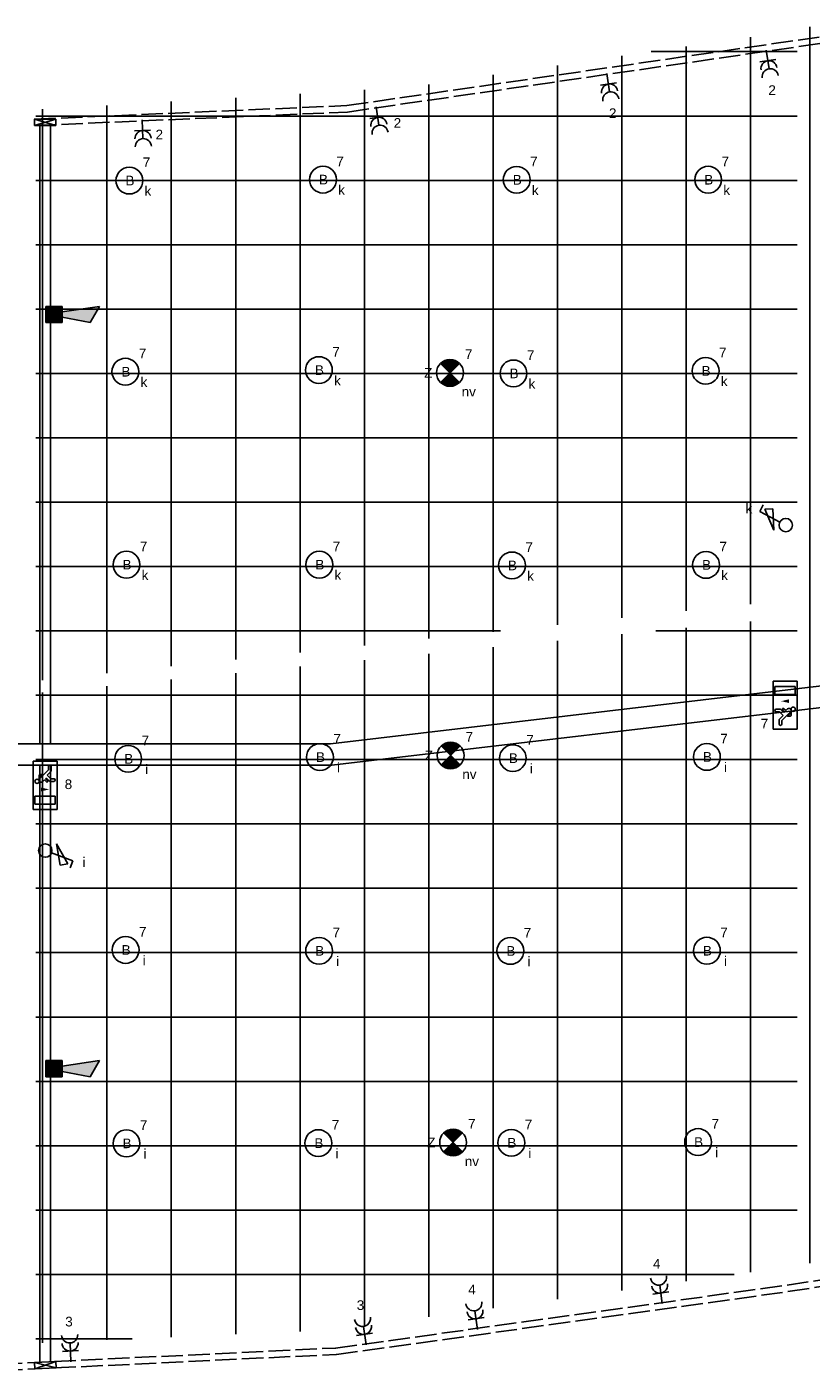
# Model space of a CAD drawing. Extents: x -156717 to 425753, y -51191 to 363295.
# Tile 452 of 502: x 307780 to 315091, y 109544 to 122094. Entities that reach past the tile are written whole.
import ezdxf
from ezdxf.enums import TextEntityAlignment as Align

# ---------------------------------------------------------------- set-up
doc = ezdxf.new("R2010")
doc.units = 0
doc.header["$LTSCALE"] = 50
doc.linetypes.add('E_GOOT2', pattern=[2000, 1000, 1000])
doc.linetypes.add('E_GOOT3', pattern=[5, 4, -1])
doc.layers.get('0').update_dxf_attribs({"linetype": 'CONTINUOUS'})
for name, color, linetype in [('1234567', 3, 'CONTINUOUS'), ('45 Plafond 2D arcering', 7, 'CONTINUOUS'), ('EL6131--_KG', 2, 'CONTINUOUS'), ('EL6131--_WG', 2, 'CONTINUOUS'), ('EL6222--', 3, 'CONTINUOUS'), ('EL6311--', 3, 'CONTINUOUS'), ('EL6350--', 3, 'CONTINUOUS'), ('EL6511--', 3, 'CONTINUOUS'), ('EM6131--', 1, 'CONTINUOUS')]:
    doc.layers.add(name, color=color, linetype=linetype)
doc.styles.add('BURO-018', font='ARIAL.TTF', dxfattribs={"height": 63})
pattern_1 = [(0, (-133073.85, 78063.24), (0, 600), []), (90, (-133073.85, 78063.24), (-600, 0), [])]

# ---------------------------------------------------------------- blocks, each defined once
blk = doc.blocks.new('1115B3')
at = {"color": 0, "linetype": 'Continuous'}
blk.add_circle((0, 3.5), 2.5, dxfattribs=at)
at = {"color": 0, "linetype": 'Continuous', "style": 'BURO-018'}
for tag, p in [('E_GKAST', (0, 11.5)), ('E_GROEP', (0, 8.5)), ('E_SGROEP', (4.5, 8.5)), ('E_ARMCODE', (0, 3.5)), ('E_SLET', (4.5, 2.5))]:
    blk.add_attdef(tag, text='', height=1.8, dxfattribs=at).set_placement(p, align=Align.MIDDLE)
blk = doc.blocks.new('E00028')
at = {"color": 0, "linetype": 'Continuous'}
for p, q in [((1.5, 11), (-1.5, 9.27)), ((1.5, 11), (0.5, 4)), ((-0.5, 4), (-1.5, 9.27)), ((-1.5, 4), (-1.5, 1)), ((1.5, 4), (-1.5, 4)), ((1.5, 1), (1.5, 4)), ((-1.5, 1), (1.5, 1))]:
    blk.add_line(p, q, dxfattribs=at)
for points in [[(-1.5, 9.27), (1.5, 11), (-0.5, 4), (0.5, 4)], [(-1.5, 4), (1.5, 4), (-1.5, 1), (1.5, 1)]]:
    blk.add_solid(points, dxfattribs=at)
at = {"color": 0, "linetype": 'Continuous', "style": 'BURO-018'}
blk.add_attdef('E_TEXT1', text='', height=1.8, dxfattribs=at).set_placement((0, 13.5), align=Align.MIDDLE)
at = {"color": 0, "linetype": 'Continuous', "style": 'BURO-018', "flags": 1}
blk.add_attdef('E_MATCODE', (0, 0), '', height=1.8, dxfattribs=at)
blk = doc.blocks.new('111304A')
at = {"color": 0, "linetype": 'Continuous'}
for p, q in [((-1.5, 3), (1.5, 3)), ((0, 1), (0, 4.5))]:
    blk.add_line(p, q, dxfattribs=at)
for centre in [(0, 6), (0, 4.5)]:
    blk.add_arc(centre, 1.5, 180, 0, dxfattribs=at)
at = {"color": 0, "linetype": 'Continuous', "style": 'BURO-018'}
for tag, p in [('E_GKAST', (0, 11.5)), ('E_GROEP', (0, 8.5)), ('E_SGROEP', (4.5, 8.5))]:
    blk.add_attdef(tag, text='', height=1.8, dxfattribs=at).set_placement(p, align=Align.MIDDLE)
at = {"color": 0, "linetype": 'Continuous', "style": 'BURO-018', "flags": 1}
for tag, p in [('E_VERMCODE', (13, 8.5)), ('E_MATCODE', (0, 0))]:
    blk.add_attdef(tag, text='', height=1.8, dxfattribs=at).set_placement(p, align=Align.MIDDLE)
blk = doc.blocks.new('E00112')
at = {"color": 0, "linetype": 'Continuous'}
for p, q in [((0, 1), (-1, 1)), ((-1, 1), (-1, 0)), ((-1, 0), (0, 1)), ((-1, 1), (0, 0)), ((0, 0), (0, 1)), ((-1, 0), (0, 0))]:
    blk.add_line(p, q, dxfattribs=at)
blk = doc.blocks.new('1115C2J')
at = {"color": 0, "linetype": 'Continuous'}
for p, q in [((-4.5, 5.5), (4.5, 5.5)), ((-4.5, 1), (-4.5, 5.5)), ((2, 5.15), (3.5, 5.15)), ((2, 1.35), (2, 5.15)), ((3.5, 5.15), (3.5, 1.35)), ((4.5, 1), (4.5, 5.5)), ((-2.68, 4.35), (-3.52, 4.35)), ((-2.88, 3.87), (-3.52, 3.87)), ((-1.27, 2.26), (-2.88, 3.87)), ((-1.94, 3.61), (-2.68, 4.35)), ((-1.94, 2.93), (-2.04, 2.83)), ((-2.04, 2.83), (-2.04, 2.34)), ((-1.24, 4.31), (-1.94, 3.61)), ((-1.71, 2.7), (-1.72, 2.7)), ((-1.72, 2.7), (-1.72, 2.46)), ((-1.37, 3.5), (-0.76, 4.11)), ((-1.23, 3.35), (-1.37, 3.5)), ((-1.24, 4.31), (-1.24, 4.91)), ((-0.87, 3.71), (-1.23, 3.35)), ((-0.65, 3.49), (-1.01, 3.13)), ((-0.71, 2.83), (-1.01, 3.13)), ((-0.76, 4.11), (-0.76, 4.91)), ((4.5, 1), (-4.5, 1)), ((-0.99, 2.14), (-1.84, 2.14)), ((-1.47, 2.46), (-1.72, 2.46)), ((2, 1.35), (3.5, 1.35))]:
    blk.add_line(p, q, dxfattribs=at)
blk.add_lwpolyline([(0.75, 4, 0, 0.7, 0), (0.75, 2.5, 0.7, 0.7, 0)], format="xyseb", dxfattribs=at)
blk.add_circle((-0.76, 1.75), 0.4, dxfattribs=at)
for centre, radius, start, end in [((-1, 4.91), 0.24, 0, 180), ((-3.52, 4.11), 0.24, 90, 270), ((-0.99, 2.54), 0.4, 225, 45), ((-0.76, 3.6), 0.16, 315, 135), ((-1.84, 2.34), 0.2, 180, 270)]:
    blk.add_arc(centre, radius, start, end, dxfattribs=at)
at = {"color": 0, "linetype": 'Continuous', "style": 'BURO-018'}
for tag, p in [('E_GKAST', (0, 15.17)), ('E_GROEP', (0, 12.17)), ('E_SGROEP', (4.5, 12.17)), ('E_ARMCODE', (0, 8))]:
    blk.add_attdef(tag, text='', height=1.8, dxfattribs=at).set_placement(p, align=Align.MIDDLE)
blk = doc.blocks.new('E00018')
at = {"color": 0, "linetype": 'Continuous'}
for p, q in [((-1.77, -1.77), (1.77, 1.77)), ((1.77, -1.77), (-1.77, 1.77))]:
    blk.add_line(p, q, dxfattribs=at)
at = {"color": 0, "linetype": 'Continuous', "const_width": 2.5}
for points in [[(-0.88, 0.88, -0.198912), (0, 1.25, -0.198912), (0.88, 0.88, -1)], [(-0.88, -0.88, 0.198912), (0, -1.25, 0.198912), (0.88, -0.88, 1)]]:
    blk.add_lwpolyline(points, format="xyb", dxfattribs=at)
blk = doc.blocks.new('1115B3A-NO1')
at = {"color": 0, "linetype": 'Continuous'}
blk.add_circle((0, 0), 2.5, dxfattribs=at)
at = {"color": 0, "zscale": 50}
blk.add_blockref('E00018', (0, 0), dxfattribs=at)
at = {"color": 0, "linetype": 'Continuous', "style": 'BURO-018'}
for tag, p in [('E_GKAST', (0, 8)), ('E_GROEP', (0, 5)), ('E_SGROEP', (4.5, 5)), ('E_ARMCODE', (0, 0)), ('E_SLET', (4.5, -1))]:
    blk.add_attdef(tag, text='', height=1.8, dxfattribs=at).set_placement(p, align=Align.MIDDLE)
blk = doc.blocks.new('111408')
at = {"color": 0, "linetype": 'Continuous'}
for p, q in [((3.15, 6), (-0.85, 4.5)), ((3.15, 4.5), (3.15, 6)), ((-0.85, 4.5), (3.15, 4.5))]:
    blk.add_line(p, q, dxfattribs=at)
blk = doc.blocks.new('1114A1-TH1')
at = {"color": 0, "linetype": 'Continuous'}
for p, q in [((0.62, 3.33), (2.74, 7)), ((2.74, 7), (3.95, 6.3))]:
    blk.add_line(p, q, dxfattribs=at)
blk.add_circle((0, 2.25), 1.25, dxfattribs=at)
at = {"color": 0, "zscale": 50}
blk.add_blockref('111408', (0, 0), dxfattribs=at)
at = {"color": 0, "linetype": 'Continuous', "style": 'BURO-018'}
for tag, p in [('E_SLET1', (3.36, 9)), ('E_GROEP', (0, 0)), ('E_GKAST', (0, 0))]:
    blk.add_attdef(tag, text='', height=1.8, dxfattribs=at).set_placement(p, align=Align.MIDDLE)
at = {"color": 0, "linetype": 'Continuous', "style": 'BURO-018', "flags": 1}
for tag in ['E_MATCODE', 'E_SGROEP']:
    blk.add_attdef(tag, text='', height=1.8, dxfattribs=at).set_placement((0, 0), align=Align.MIDDLE)
blk = doc.blocks.new('ntysd')
at = {"layer": '45 Plafond 2D arcering', "linetype": 'Continuous'}
h = blk.add_hatch(dxfattribs=at)
h.set_pattern_fill('RASTER_600_0002', color=256, style=0, pattern_type=2)
h.set_pattern_definition(pattern_1)
h.paths.add_polyline_path([(-130153, 84004), (-133629, 83796), (-133629, 78471), (-126531, 79234), (-126531, 84537)], flags=0)
h = blk.add_hatch(dxfattribs=at)
h.set_pattern_fill('RASTER_600_0002', color=256, style=0, pattern_type=2)
h.set_pattern_definition(pattern_1)
h.paths.add_polyline_path([(-126531, 79069), (-133629, 78356), (-133629, 72297), (-130855, 72420), (-128360, 72761), (-126531, 73020)], flags=0)
blk = doc.blocks.new('ERQYYY')
at = {"layer": '1234567'}
for p, q in [((263395, 84089), (263395, 83379)), ((263395, 83379), (263395, 81695)), ((263395, 81695), (263395, 80010)), ((263395, 80010), (263395, 78325)), ((263395, 78325), (263395, 76641)), ((263395, 76641), (263395, 74956)), ((263395, 74956), (263395, 73271)), ((263395, 72563), (263395, 73273))]:
    blk.add_line(p, q, dxfattribs=at)
at = {"layer": 'EL6131--_KG', "linetype": 'E_GOOT2'}
for p, q in [((256216, 77407, 3000), (256216, 83170, 3000)), ((256316, 77407, 3000), (256316, 83170, 3000)), ((258924, 77407, 3000), (270552, 78778, 3000)), ((258936, 77207, 3000), (270563, 78578, 3000)), ((252019, 77407, 3000), (258924, 77407, 3000)), ((252015, 77207, 3000), (258936, 77207, 3000)), ((256216, 77207, 3000), (256216, 71641, 3000)), ((256316, 77207, 3000), (256316, 71646, 3000))]:
    blk.add_line(p, q, dxfattribs=at)
at = {"layer": 'EL6131--_WG', "color": 1, "linetype": 'E_GOOT3'}
for p, q in [((259078, 83356, 3000), (263794, 84040, 3000)), ((259084, 83296, 3000), (263803, 83980, 3000)), ((256163, 83229, 3000), (259078, 83356, 3000)), ((256166, 83170, 3000), (259084, 83296, 3000)), ((263182, 72359, 3000), (269534, 73327, 3000)), ((263190, 72299, 3000), (269544, 73267, 3000)), ((258972, 71772, 3000), (263182, 72359, 3000)), ((258980, 71712, 3000), (263190, 72299, 3000)), ((255352, 71599, 3000), (258975, 71773, 3000)), ((255353, 71539, 3000), (258978, 71713, 3000))]:
    blk.add_line(p, q, dxfattribs=at)
at = {"layer": 'EL6131--_WG', "color": 1, "yscale": 200, "zscale": 60}
for p, xscale, rotation in [((256166, 83170, 3000), 60, 270), ((256169, 71579), 59.99999999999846, 272.7213133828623)]:
    blk.add_blockref('E00112', p, dxfattribs=dict(at, xscale=xscale, rotation=rotation))
at = {"layer": 'EL6222--', "color": 1}
ref = blk.add_blockref('111304A', (262981, 83922), dxfattribs=dict(at, xscale=49.99999999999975, yscale=49.99999999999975, zscale=49.99999999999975, rotation=188.2499147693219))
ref.add_attrib('E_GROEP', '2', dxfattribs={"layer": '0', "color": 1, "linetype": 'Continuous', "height": 90, "style": 'BURO-018'}).set_placement((263042, 83501), align=Align.MIDDLE)
ref = blk.add_blockref('111304A', (261495, 83706), dxfattribs=dict(at, xscale=50.00000000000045, yscale=50.00000000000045, zscale=50.00000000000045, rotation=188.2498959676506))
ref.add_attrib('E_GROEP', '2', dxfattribs={"layer": '0', "color": 1, "linetype": 'Continuous', "height": 90, "style": 'BURO-018'}).set_placement((261556, 83286), align=Align.MIDDLE)
ref = blk.add_blockref('111304A', (259344, 83395), dxfattribs=dict(at, xscale=50.00000000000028, yscale=50.00000000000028, zscale=50.00000000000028, rotation=188.2499289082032))
ref.add_attrib('E_GROEP', '2', dxfattribs={"layer": '0', "color": 1, "linetype": 'Continuous', "height": 90, "style": 'BURO-018'}).set_placement((259549, 83195), align=Align.MIDDLE)
ref = blk.add_blockref('111304A', (257167, 83273), dxfattribs=dict(at, xscale=49.99999999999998, yscale=49.99999999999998, zscale=49.99999999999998, rotation=182.4884425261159))
ref.add_attrib('E_GROEP', '2', dxfattribs={"layer": '0', "color": 1, "linetype": 'Continuous', "height": 90, "style": 'BURO-018'}).set_placement((257329, 83087), align=Align.MIDDLE)
ref = blk.add_blockref('111304A', (262025, 72137), dxfattribs=dict(at, xscale=50.00000000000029, yscale=50.00000000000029, zscale=50.00000000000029, rotation=7.936111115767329))
ref.add_attrib('E_GROEP', '4', dxfattribs={"layer": '0', "color": 1, "linetype": 'Continuous', "height": 90, "style": 'BURO-018'}).set_placement((261966, 72558), align=Align.MIDDLE)
ref = blk.add_blockref('111304A', (260303, 71897), dxfattribs=dict(at, xscale=49.99999999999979, yscale=49.99999999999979, zscale=49.99999999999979, rotation=7.936428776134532))
ref.add_attrib('E_GROEP', '4', dxfattribs={"layer": '0', "color": 1, "linetype": 'Continuous', "height": 90, "style": 'BURO-018'}).set_placement((260244, 72318), align=Align.MIDDLE)
ref = blk.add_blockref('111304A', (259264, 71752), dxfattribs=dict(at, xscale=50.00000000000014, yscale=50.00000000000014, zscale=50.00000000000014, rotation=7.936318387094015))
ref.add_attrib('E_GROEP', '3', dxfattribs={"layer": '0', "color": 1, "linetype": 'Continuous', "height": 90, "style": 'BURO-018'}).set_placement((259205, 72173), align=Align.MIDDLE)
ref = blk.add_blockref('111304A', (256508, 71595), dxfattribs=dict(at, xscale=50.00000000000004, yscale=50.00000000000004, zscale=50.00000000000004, rotation=2.747255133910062))
ref.add_attrib('E_GROEP', '3', dxfattribs={"layer": '0', "color": 1, "linetype": 'Continuous', "height": 90, "style": 'BURO-018'}).set_placement((256487, 72019), align=Align.MIDDLE)
at = {"layer": 'EL6311--'}
ref = blk.add_blockref('1115B3', (256875, 82657), dxfattribs=dict(at, xscale=50, yscale=50, zscale=50, rotation=270))
ref.add_attrib('E_ARMCODE', 'B', dxfattribs={"layer": '0', "color": 1, "linetype": 'Continuous', "height": 90, "style": 'BURO-018'}).set_placement((257055, 82657), align=Align.MIDDLE)
ref.add_attrib('E_SLET', 'k', dxfattribs={"layer": '0', "color": 1, "linetype": 'Continuous', "height": 90, "style": 'BURO-018'}).set_placement((257223, 82563), align=Align.MIDDLE)
ref.add_attrib('E_GROEP', '7', dxfattribs={"layer": '0', "color": 1, "linetype": 'Continuous', "height": 90, "style": 'BURO-018'}).set_placement((257210, 82827), align=Align.MIDDLE)
ref = blk.add_blockref('1115B3', (258680, 82666), dxfattribs=dict(at, xscale=50, yscale=50, zscale=50, rotation=270))
ref.add_attrib('E_ARMCODE', 'B', dxfattribs={"layer": '0', "color": 1, "linetype": 'Continuous', "height": 90, "style": 'BURO-018'}).set_placement((258860, 82666), align=Align.MIDDLE)
ref.add_attrib('E_SLET', 'k', dxfattribs={"layer": '0', "color": 1, "linetype": 'Continuous', "height": 90, "style": 'BURO-018'}).set_placement((259028, 82572), align=Align.MIDDLE)
ref.add_attrib('E_GROEP', '7', dxfattribs={"layer": '0', "color": 1, "linetype": 'Continuous', "height": 90, "style": 'BURO-018'}).set_placement((259015, 82836), align=Align.MIDDLE)
ref = blk.add_blockref('1115B3', (260486, 82664), dxfattribs=dict(at, xscale=50, yscale=50, zscale=50, rotation=270))
ref.add_attrib('E_ARMCODE', 'B', dxfattribs={"layer": '0', "color": 1, "linetype": 'Continuous', "height": 90, "style": 'BURO-018'}).set_placement((260666, 82664), align=Align.MIDDLE)
ref.add_attrib('E_SLET', 'k', dxfattribs={"layer": '0', "color": 1, "linetype": 'Continuous', "height": 90, "style": 'BURO-018'}).set_placement((260834, 82569), align=Align.MIDDLE)
ref.add_attrib('E_GROEP', '7', dxfattribs={"layer": '0', "color": 1, "linetype": 'Continuous', "height": 90, "style": 'BURO-018'}).set_placement((260821, 82834), align=Align.MIDDLE)
ref = blk.add_blockref('1115B3', (262271, 82665), dxfattribs=dict(at, xscale=50, yscale=50, zscale=50, rotation=270))
ref.add_attrib('E_ARMCODE', 'B', dxfattribs={"layer": '0', "color": 1, "linetype": 'Continuous', "height": 90, "style": 'BURO-018'}).set_placement((262451, 82665), align=Align.MIDDLE)
ref.add_attrib('E_SLET', 'k', dxfattribs={"layer": '0', "color": 1, "linetype": 'Continuous', "height": 90, "style": 'BURO-018'}).set_placement((262619, 82570), align=Align.MIDDLE)
ref.add_attrib('E_GROEP', '7', dxfattribs={"layer": '0', "color": 1, "linetype": 'Continuous', "height": 90, "style": 'BURO-018'}).set_placement((262606, 82835), align=Align.MIDDLE)
ref = blk.add_blockref('1115B3', (256838, 80875, 3000), dxfattribs=dict(at, xscale=50, yscale=50, zscale=50, rotation=270))
ref.add_attrib('E_ARMCODE', 'B', dxfattribs={"layer": '0', "color": 1, "linetype": 'Continuous', "height": 90, "style": 'BURO-018'}).set_placement((257018, 80875, 3000), align=Align.MIDDLE)
ref.add_attrib('E_SLET', 'k', dxfattribs={"layer": '0', "color": 1, "linetype": 'Continuous', "height": 90, "style": 'BURO-018'}).set_placement((257186, 80781, 3000), align=Align.MIDDLE)
ref.add_attrib('E_GROEP', '7', dxfattribs={"layer": '0', "color": 1, "linetype": 'Continuous', "height": 90, "style": 'BURO-018'}).set_placement((257173, 81045, 3000), align=Align.MIDDLE)
ref = blk.add_blockref('1115B3', (258642, 80890), dxfattribs=dict(at, xscale=50, yscale=50, zscale=50, rotation=270))
ref.add_attrib('E_ARMCODE', 'B', dxfattribs={"layer": '0', "color": 1, "linetype": 'Continuous', "height": 90, "style": 'BURO-018'}).set_placement((258822, 80890), align=Align.MIDDLE)
ref.add_attrib('E_SLET', 'k', dxfattribs={"layer": '0', "color": 1, "linetype": 'Continuous', "height": 90, "style": 'BURO-018'}).set_placement((258990, 80795), align=Align.MIDDLE)
ref.add_attrib('E_GROEP', '7', dxfattribs={"layer": '0', "color": 1, "linetype": 'Continuous', "height": 90, "style": 'BURO-018'}).set_placement((258977, 81060), align=Align.MIDDLE)
ref = blk.add_blockref('1115B3', (260456, 80859), dxfattribs=dict(at, xscale=50, yscale=50, zscale=50, rotation=270))
ref.add_attrib('E_ARMCODE', 'B', dxfattribs={"layer": '0', "color": 1, "linetype": 'Continuous', "height": 90, "style": 'BURO-018'}).set_placement((260636, 80859), align=Align.MIDDLE)
ref.add_attrib('E_SLET', 'k', dxfattribs={"layer": '0', "color": 1, "linetype": 'Continuous', "height": 90, "style": 'BURO-018'}).set_placement((260803, 80765), align=Align.MIDDLE)
ref.add_attrib('E_GROEP', '7', dxfattribs={"layer": '0', "color": 1, "linetype": 'Continuous', "height": 90, "style": 'BURO-018'}).set_placement((260791, 81029), align=Align.MIDDLE)
ref = blk.add_blockref('1115B3', (262247, 80883), dxfattribs=dict(at, xscale=50, yscale=50, zscale=50, rotation=270))
ref.add_attrib('E_ARMCODE', 'B', dxfattribs={"layer": '0', "color": 1, "linetype": 'Continuous', "height": 90, "style": 'BURO-018'}).set_placement((262427, 80883), align=Align.MIDDLE)
ref.add_attrib('E_SLET', 'k', dxfattribs={"layer": '0', "color": 1, "linetype": 'Continuous', "height": 90, "style": 'BURO-018'}).set_placement((262595, 80789), align=Align.MIDDLE)
ref.add_attrib('E_GROEP', '7', dxfattribs={"layer": '0', "color": 1, "linetype": 'Continuous', "height": 90, "style": 'BURO-018'}).set_placement((262582, 81053), align=Align.MIDDLE)
ref = blk.add_blockref('1114A1-TH1', (263282, 79450), dxfattribs=dict(at, xscale=49.99999999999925, yscale=49.99999999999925, zscale=49.99999999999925, rotation=92.4884463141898))
ref.add_attrib('E_SLET1', 'k', dxfattribs={"layer": '0', "color": 1, "linetype": 'Continuous', "height": 90, "style": 'BURO-018'}).set_placement((262826, 79602), align=Align.MIDDLE)
ref = blk.add_blockref('1115B3', (256848, 79076), dxfattribs=dict(at, xscale=50, yscale=50, zscale=50, rotation=270))
ref.add_attrib('E_ARMCODE', 'B', dxfattribs={"layer": '0', "color": 1, "linetype": 'Continuous', "height": 90, "style": 'BURO-018'}).set_placement((257028, 79076), align=Align.MIDDLE)
ref.add_attrib('E_SLET', 'k', dxfattribs={"layer": '0', "color": 1, "linetype": 'Continuous', "height": 90, "style": 'BURO-018'}).set_placement((257196, 78981), align=Align.MIDDLE)
ref.add_attrib('E_GROEP', '7', dxfattribs={"layer": '0', "color": 1, "linetype": 'Continuous', "height": 90, "style": 'BURO-018'}).set_placement((257183, 79246), align=Align.MIDDLE)
ref = blk.add_blockref('1115B3', (258646, 79076), dxfattribs=dict(at, xscale=50, yscale=50, zscale=50, rotation=270))
ref.add_attrib('E_ARMCODE', 'B', dxfattribs={"layer": '0', "color": 1, "linetype": 'Continuous', "height": 90, "style": 'BURO-018'}).set_placement((258826, 79076), align=Align.MIDDLE)
ref.add_attrib('E_SLET', 'k', dxfattribs={"layer": '0', "color": 1, "linetype": 'Continuous', "height": 90, "style": 'BURO-018'}).set_placement((258994, 78982), align=Align.MIDDLE)
ref.add_attrib('E_GROEP', '7', dxfattribs={"layer": '0', "color": 1, "linetype": 'Continuous', "height": 90, "style": 'BURO-018'}).set_placement((258981, 79246), align=Align.MIDDLE)
ref = blk.add_blockref('1115B3', (260442, 79069), dxfattribs=dict(at, xscale=50, yscale=50, zscale=50, rotation=270))
ref.add_attrib('E_ARMCODE', 'B', dxfattribs={"layer": '0', "color": 1, "linetype": 'Continuous', "height": 90, "style": 'BURO-018'}).set_placement((260622, 79069), align=Align.MIDDLE)
ref.add_attrib('E_SLET', 'k', dxfattribs={"layer": '0', "color": 1, "linetype": 'Continuous', "height": 90, "style": 'BURO-018'}).set_placement((260790, 78974), align=Align.MIDDLE)
ref.add_attrib('E_GROEP', '7', dxfattribs={"layer": '0', "color": 1, "linetype": 'Continuous', "height": 90, "style": 'BURO-018'}).set_placement((260777, 79239), align=Align.MIDDLE)
ref = blk.add_blockref('1115B3', (262251, 79074), dxfattribs=dict(at, xscale=50, yscale=50, zscale=50, rotation=270))
ref.add_attrib('E_ARMCODE', 'B', dxfattribs={"layer": '0', "color": 1, "linetype": 'Continuous', "height": 90, "style": 'BURO-018'}).set_placement((262431, 79074), align=Align.MIDDLE)
ref.add_attrib('E_SLET', 'k', dxfattribs={"layer": '0', "color": 1, "linetype": 'Continuous', "height": 90, "style": 'BURO-018'}).set_placement((262599, 78979), align=Align.MIDDLE)
ref.add_attrib('E_GROEP', '7', dxfattribs={"layer": '0', "color": 1, "linetype": 'Continuous', "height": 90, "style": 'BURO-018'}).set_placement((262586, 79244), align=Align.MIDDLE)
ref = blk.add_blockref('1115B3', (256864, 77266), dxfattribs=dict(at, xscale=50, yscale=50, zscale=50, rotation=270))
ref.add_attrib('E_ARMCODE', 'B', dxfattribs={"layer": '0', "color": 1, "linetype": 'Continuous', "height": 90, "style": 'BURO-018'}).set_placement((257044, 77266), align=Align.MIDDLE)
ref.add_attrib('E_SLET', 'i', dxfattribs={"layer": '0', "color": 1, "linetype": 'Continuous', "height": 90, "style": 'BURO-018'}).set_placement((257212, 77171), align=Align.MIDDLE)
ref.add_attrib('E_GROEP', '7', dxfattribs={"layer": '0', "color": 1, "linetype": 'Continuous', "height": 90, "style": 'BURO-018'}).set_placement((257199, 77436), align=Align.MIDDLE)
ref = blk.add_blockref('1115B3', (258652, 77282), dxfattribs=dict(at, xscale=50, yscale=50, zscale=50, rotation=270))
ref.add_attrib('E_ARMCODE', 'B', dxfattribs={"layer": '0', "color": 1, "linetype": 'Continuous', "height": 90, "style": 'BURO-018'}).set_placement((258832, 77282), align=Align.MIDDLE)
ref.add_attrib('E_SLET', 'i', dxfattribs={"layer": '0', "color": 1, "linetype": 'Continuous', "height": 90, "style": 'BURO-018'}).set_placement((259000, 77187), align=Align.MIDDLE)
ref.add_attrib('E_GROEP', '7', dxfattribs={"layer": '0', "color": 1, "linetype": 'Continuous', "height": 90, "style": 'BURO-018'}).set_placement((258987, 77452), align=Align.MIDDLE)
ref = blk.add_blockref('1115B3', (260450, 77272), dxfattribs=dict(at, xscale=50, yscale=50, zscale=50, rotation=270))
ref.add_attrib('E_ARMCODE', 'B', dxfattribs={"layer": '0', "color": 1, "linetype": 'Continuous', "height": 90, "style": 'BURO-018'}).set_placement((260630, 77272), align=Align.MIDDLE)
ref.add_attrib('E_SLET', 'i', dxfattribs={"layer": '0', "color": 1, "linetype": 'Continuous', "height": 90, "style": 'BURO-018'}).set_placement((260798, 77177), align=Align.MIDDLE)
ref.add_attrib('E_GROEP', '7', dxfattribs={"layer": '0', "color": 1, "linetype": 'Continuous', "height": 90, "style": 'BURO-018'}).set_placement((260785, 77442), align=Align.MIDDLE)
ref = blk.add_blockref('1115B3', (262259, 77284), dxfattribs=dict(at, xscale=50, yscale=50, zscale=50, rotation=270))
ref.add_attrib('E_ARMCODE', 'B', dxfattribs={"layer": '0', "color": 1, "linetype": 'Continuous', "height": 90, "style": 'BURO-018'}).set_placement((262439, 77284), align=Align.MIDDLE)
ref.add_attrib('E_SLET', 'i', dxfattribs={"layer": '0', "color": 1, "linetype": 'Continuous', "height": 90, "style": 'BURO-018'}).set_placement((262607, 77190), align=Align.MIDDLE)
ref.add_attrib('E_GROEP', '7', dxfattribs={"layer": '0', "color": 1, "linetype": 'Continuous', "height": 90, "style": 'BURO-018'}).set_placement((262594, 77454), align=Align.MIDDLE)
ref = blk.add_blockref('1114A1-TH1', (256155, 76392), dxfattribs=dict(at, xscale=50.0000000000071, yscale=50, zscale=50, rotation=279.7151601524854))
ref.add_attrib('E_SLET1', 'i', dxfattribs={"layer": '0', "color": 1, "linetype": 'Continuous', "height": 90, "style": 'BURO-018'}).set_placement((256627, 76305), align=Align.MIDDLE)
ref = blk.add_blockref('1115B3', (256840, 75484), dxfattribs=dict(at, xscale=50, yscale=50, zscale=50, rotation=270))
ref.add_attrib('E_ARMCODE', 'B', dxfattribs={"layer": '0', "color": 1, "linetype": 'Continuous', "height": 90, "style": 'BURO-018'}).set_placement((257020, 75484), align=Align.MIDDLE)
ref.add_attrib('E_SLET', 'i', dxfattribs={"layer": '0', "color": 1, "linetype": 'Continuous', "height": 90, "style": 'BURO-018'}).set_placement((257188, 75389), align=Align.MIDDLE)
ref.add_attrib('E_GROEP', '7', dxfattribs={"layer": '0', "color": 1, "linetype": 'Continuous', "height": 90, "style": 'BURO-018'}).set_placement((257175, 75654), align=Align.MIDDLE)
ref = blk.add_blockref('1115B3', (258644, 75476), dxfattribs=dict(at, xscale=50, yscale=50, zscale=50, rotation=270))
ref.add_attrib('E_ARMCODE', 'B', dxfattribs={"layer": '0', "color": 1, "linetype": 'Continuous', "height": 90, "style": 'BURO-018'}).set_placement((258824, 75476), align=Align.MIDDLE)
ref.add_attrib('E_SLET', 'i', dxfattribs={"layer": '0', "color": 1, "linetype": 'Continuous', "height": 90, "style": 'BURO-018'}).set_placement((258992, 75381), align=Align.MIDDLE)
ref.add_attrib('E_GROEP', '7', dxfattribs={"layer": '0', "color": 1, "linetype": 'Continuous', "height": 90, "style": 'BURO-018'}).set_placement((258979, 75646), align=Align.MIDDLE)
ref = blk.add_blockref('1115B3', (260427, 75475), dxfattribs=dict(at, xscale=50, yscale=50, zscale=50, rotation=270))
ref.add_attrib('E_ARMCODE', 'B', dxfattribs={"layer": '0', "color": 1, "linetype": 'Continuous', "height": 90, "style": 'BURO-018'}).set_placement((260607, 75475), align=Align.MIDDLE)
ref.add_attrib('E_SLET', 'i', dxfattribs={"layer": '0', "color": 1, "linetype": 'Continuous', "height": 90, "style": 'BURO-018'}).set_placement((260775, 75380), align=Align.MIDDLE)
ref.add_attrib('E_GROEP', '7', dxfattribs={"layer": '0', "color": 1, "linetype": 'Continuous', "height": 90, "style": 'BURO-018'}).set_placement((260762, 75645), align=Align.MIDDLE)
ref = blk.add_blockref('1115B3', (262259, 75477), dxfattribs=dict(at, xscale=50, yscale=50, zscale=50, rotation=270))
ref.add_attrib('E_ARMCODE', 'B', dxfattribs={"layer": '0', "color": 1, "linetype": 'Continuous', "height": 90, "style": 'BURO-018'}).set_placement((262439, 75477), align=Align.MIDDLE)
ref.add_attrib('E_SLET', 'i', dxfattribs={"layer": '0', "color": 1, "linetype": 'Continuous', "height": 90, "style": 'BURO-018'}).set_placement((262607, 75383), align=Align.MIDDLE)
ref.add_attrib('E_GROEP', '7', dxfattribs={"layer": '0', "color": 1, "linetype": 'Continuous', "height": 90, "style": 'BURO-018'}).set_placement((262594, 75647), align=Align.MIDDLE)
ref = blk.add_blockref('1115B3', (256848, 73681), dxfattribs=dict(at, xscale=50, yscale=50, zscale=50, rotation=270))
ref.add_attrib('E_ARMCODE', 'B', dxfattribs={"layer": '0', "color": 1, "linetype": 'Continuous', "height": 90, "style": 'BURO-018'}).set_placement((257028, 73681), align=Align.MIDDLE)
ref.add_attrib('E_SLET', 'i', dxfattribs={"layer": '0', "color": 1, "linetype": 'Continuous', "height": 90, "style": 'BURO-018'}).set_placement((257196, 73587), align=Align.MIDDLE)
ref.add_attrib('E_GROEP', '7', dxfattribs={"layer": '0', "color": 1, "linetype": 'Continuous', "height": 90, "style": 'BURO-018'}).set_placement((257183, 73851), align=Align.MIDDLE)
ref = blk.add_blockref('1115B3', (258637, 73683), dxfattribs=dict(at, xscale=50, yscale=50, zscale=50, rotation=270))
ref.add_attrib('E_ARMCODE', 'B', dxfattribs={"layer": '0', "color": 1, "linetype": 'Continuous', "height": 90, "style": 'BURO-018'}).set_placement((258817, 73683), align=Align.MIDDLE)
ref.add_attrib('E_SLET', 'i', dxfattribs={"layer": '0', "color": 1, "linetype": 'Continuous', "height": 90, "style": 'BURO-018'}).set_placement((258985, 73588), align=Align.MIDDLE)
ref.add_attrib('E_GROEP', '7', dxfattribs={"layer": '0', "color": 1, "linetype": 'Continuous', "height": 90, "style": 'BURO-018'}).set_placement((258972, 73853), align=Align.MIDDLE)
ref = blk.add_blockref('1115B3', (260436, 73686), dxfattribs=dict(at, xscale=50, yscale=50, zscale=50, rotation=270))
ref.add_attrib('E_ARMCODE', 'B', dxfattribs={"layer": '0', "color": 1, "linetype": 'Continuous', "height": 90, "style": 'BURO-018'}).set_placement((260616, 73686), align=Align.MIDDLE)
ref.add_attrib('E_SLET', 'i', dxfattribs={"layer": '0', "color": 1, "linetype": 'Continuous', "height": 90, "style": 'BURO-018'}).set_placement((260784, 73591), align=Align.MIDDLE)
ref.add_attrib('E_GROEP', '7', dxfattribs={"layer": '0', "color": 1, "linetype": 'Continuous', "height": 90, "style": 'BURO-018'}).set_placement((260771, 73856), align=Align.MIDDLE)
ref = blk.add_blockref('1115B3', (262177, 73693), dxfattribs=dict(at, xscale=50, yscale=50, zscale=50, rotation=270))
ref.add_attrib('E_ARMCODE', 'B', dxfattribs={"layer": '0', "color": 1, "linetype": 'Continuous', "height": 90, "style": 'BURO-018'}).set_placement((262357, 73693), align=Align.MIDDLE)
ref.add_attrib('E_SLET', 'i', dxfattribs={"layer": '0', "color": 1, "linetype": 'Continuous', "height": 90, "style": 'BURO-018'}).set_placement((262525, 73599), align=Align.MIDDLE)
ref.add_attrib('E_GROEP', '7', dxfattribs={"layer": '0', "color": 1, "linetype": 'Continuous', "height": 90, "style": 'BURO-018'}).set_placement((262512, 73863), align=Align.MIDDLE)
at = {"layer": 'EL6350--'}
ref = blk.add_blockref('1115B3A-NO1', (260039, 80864), dxfattribs=dict(at, xscale=50, yscale=50, zscale=50))
ref.add_attrib('E_ARMCODE', 'Z', dxfattribs={"layer": '0', "color": 1, "linetype": 'Continuous', "height": 90, "style": 'BURO-018'}).set_placement((259836, 80864), align=Align.MIDDLE)
ref.add_attrib('E_SLET', 'nv', dxfattribs={"layer": '0', "color": 1, "linetype": 'Continuous', "height": 90, "style": 'BURO-018'}).set_placement((260214, 80689), align=Align.MIDDLE)
ref.add_attrib('E_GROEP', '7', dxfattribs={"layer": '0', "color": 1, "linetype": 'Continuous', "height": 90, "style": 'BURO-018'}).set_placement((260214, 81039), align=Align.MIDDLE)
ref = blk.add_blockref('1115C2J', (263326, 77766), dxfattribs=dict(at, xscale=50.00000000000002, yscale=50.00000000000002, zscale=50.00000000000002, rotation=90.00808637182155))
ref.add_attrib('E_GROEP', '7', dxfattribs={"layer": '0', "color": 1, "linetype": 'Continuous', "height": 90, "style": 'BURO-018'}).set_placement((262971, 77594), align=Align.MIDDLE)
ref = blk.add_blockref('1115B3A-NO1', (260045, 77297), dxfattribs=dict(at, xscale=50, yscale=50, zscale=50))
ref.add_attrib('E_ARMCODE', 'Z', dxfattribs={"layer": '0', "color": 1, "linetype": 'Continuous', "height": 90, "style": 'BURO-018'}).set_placement((259842, 77297), align=Align.MIDDLE)
ref.add_attrib('E_SLET', 'nv', dxfattribs={"layer": '0', "color": 1, "linetype": 'Continuous', "height": 90, "style": 'BURO-018'}).set_placement((260220, 77122), align=Align.MIDDLE)
ref.add_attrib('E_GROEP', '7', dxfattribs={"layer": '0', "color": 1, "linetype": 'Continuous', "height": 90, "style": 'BURO-018'}).set_placement((260220, 77472), align=Align.MIDDLE)
ref = blk.add_blockref('1115C2J', (256102, 77018), dxfattribs=dict(at, xscale=50.00000000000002, yscale=50.00000000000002, zscale=50.00000000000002, rotation=270.0080863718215))
ref.add_attrib('E_GROEP', '8', dxfattribs={"layer": '0', "color": 1, "linetype": 'Continuous', "height": 90, "style": 'BURO-018'}).set_placement((256482, 77029), align=Align.MIDDLE)
ref = blk.add_blockref('1115B3A-NO1', (260068, 73689), dxfattribs=dict(at, xscale=50, yscale=50, zscale=50))
ref.add_attrib('E_ARMCODE', 'Z', dxfattribs={"layer": '0', "color": 1, "linetype": 'Continuous', "height": 90, "style": 'BURO-018'}).set_placement((259866, 73689), align=Align.MIDDLE)
ref.add_attrib('E_SLET', 'nv', dxfattribs={"layer": '0', "color": 1, "linetype": 'Continuous', "height": 90, "style": 'BURO-018'}).set_placement((260243, 73514), align=Align.MIDDLE)
ref.add_attrib('E_GROEP', '7', dxfattribs={"layer": '0', "color": 1, "linetype": 'Continuous', "height": 90, "style": 'BURO-018'}).set_placement((260243, 73864), align=Align.MIDDLE)
at = {"layer": 'EL6511--', "color": 6}
blk.add_blockref('ntysd', (389807, -478), dxfattribs=at)
at = {"layer": 'EL6511--', "xscale": -50, "yscale": 50, "zscale": 50, "rotation": 270}
for p in [(256222, 81408), (256222, 74377)]:
    blk.add_blockref('E00028', p, dxfattribs=at)

msp = doc.modelspace()

# ---------------------------------------------------------------- block references
at = {"layer": 'EM6131--', "color": 1}
msp.add_blockref('ERQYYY', (51685.44377, 38004.8693), dxfattribs=at)

doc.saveas('drawing.dxf')
